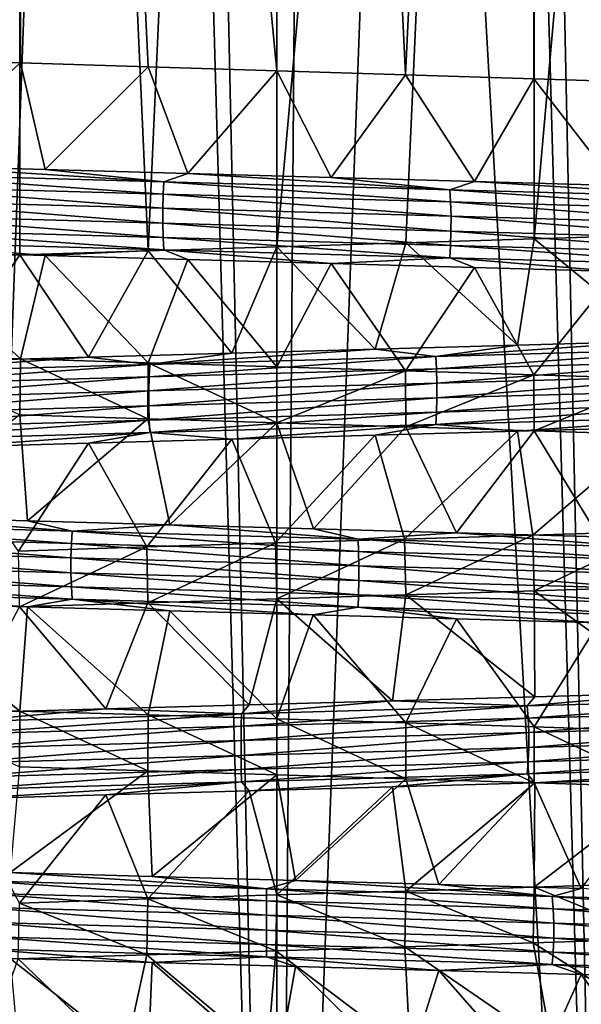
# Model space of a CAD drawing. Header units: metres. Extents: x -206 to 75, y -104 to 104.
# Tile 548 of 656: x -1.32 to 1.57, y -90.64 to -85.56. Entities that reach past the tile are written whole.
import ezdxf

# ---------------------------------------------------------------- set-up
doc = ezdxf.new("R2010")
doc.units = ezdxf.units.M
doc.layers.add('solid_01_1-CONSUMER_THERM_B_125288', color=7, linetype='CONTINUOUS')

msp = doc.modelspace()

# ---------------------------------------------------------------- linework, layer by layer
at = {"layer": 'solid_01_1-CONSUMER_THERM_B_125288'}
for points in [[(0.863529, -66.518829, 37.671722), (0.00008, -66.537857, 37.700001), (1.72316, -97, 37.587044)], [(1.723712, -66.499924, 37.586971), (0.863529, -66.518829, 37.671722), (1.72316, -97, 37.587044)], [(-0.863454, -66.556847, 37.67173), (-1.72361, -66.575706, 37.586987), (-1.723034, -97, 37.587063)], [(-0.863454, -66.556847, 37.67173), (-1.723034, -97, 37.587063), (0.000094, -97, 37.700001)], [(0.00008, -66.537857, 37.700001), (-0.863454, -66.556847, 37.67173), (0.000094, -97, 37.700001)], [(0.00008, -66.537857, 37.700001), (0.000094, -97, 37.700001), (1.72316, -97, 37.587044)], [(-1.513317, -67.411797, 11.387034), (-0.643103, -67.431007, 11.315676), (-1.72316, -97, 11.412954)], [(-0.643103, -67.431007, 11.315676), (-0.000094, -97, 11.3), (-1.72316, -97, 11.412954)], [(-0.643103, -67.431007, 11.315676), (0.22988, -67.450081, 11.302002), (-0.000094, -97, 11.3)], [(0.22988, -67.450081, 11.302002), (1.101931, -67.469055, 11.346075), (-0.000094, -97, 11.3)], [(1.101931, -67.469055, 11.346075), (1.723034, -97, 11.412938), (-0.000094, -97, 11.3)], [(1.101931, -67.469055, 11.346075), (1.968711, -67.488083, 11.447637), (1.723034, -97, 11.412938)], [(-1.970002, -85.764343, 15.411046), (-1.3237, -72, 15.294683), (-2.620156, -72, 15.576729)], [(-1.977936, -86.794968, 33.587231), (-2.620116, -72, 33.423283), (-1.323637, -72, 33.705326)], [(-1.977936, -86.794968, 33.587231), (-1.323637, -72, 33.705326), (-1.324333, -86.774498, 33.705223)], [(-1.319808, -85.784813, 15.294127), (-1.3237, -72, 15.294683), (-1.970002, -85.764343, 15.411046)], [(-1.324333, -86.774498, 33.705223), (-1.323637, -72, 33.705326), (-0.663738, -86.75399, 33.776283)], [(-0.000778, -85.826187, 15.2), (-0.00005, -72, 15.2), (-1.3237, -72, 15.294683)], [(-0.662551, -85.805489, 15.223631), (-1.3237, -72, 15.294683), (-1.319808, -85.784813, 15.294127)], [(-0.000778, -85.826187, 15.2), (-1.3237, -72, 15.294683), (-0.662551, -85.805489, 15.223631)], [(-0.663738, -86.75399, 33.776283), (-1.323637, -72, 33.705326), (0.00005, -72, 33.799999)], [(-0.663738, -86.75399, 33.776283), (0.00005, -72, 33.799999), (0.000297, -86.733337, 33.799999)], [(0.662784, -85.846802, 15.223647), (-0.00005, -72, 15.2), (-0.000778, -85.826187, 15.2)], [(0.662784, -85.846802, 15.223647), (1.323637, -72, 15.294675), (-0.00005, -72, 15.2)], [(0.000297, -86.733337, 33.799999), (0.00005, -72, 33.799999), (1.3237, -72, 33.705315)], [(0.000297, -86.733337, 33.799999), (1.3237, -72, 33.705315), (0.664269, -86.712555, 33.776245)], [(1.32376, -85.86731, 15.294694), (1.323637, -72, 15.294675), (0.662784, -85.846802, 15.223647)], [(0.664269, -86.712555, 33.776245), (1.3237, -72, 33.705315), (1.324869, -86.691788, 33.705147)], [(1.977697, -85.887802, 15.412717), (2.620116, -72, 15.576716), (1.323637, -72, 15.294675)], [(1.977697, -85.887802, 15.412717), (1.323637, -72, 15.294675), (1.32376, -85.86731, 15.294694)], [(1.324869, -86.691788, 33.705147), (1.3237, -72, 33.705315), (2.620156, -72, 33.423271)], [(1.324869, -86.691788, 33.705147), (2.620156, -72, 33.423271), (1.978449, -86.671242, 33.58712)], [(-1.319808, -85.784813, 15.294127), (-1.970002, -85.764343, 15.411046), (-1.918997, -86.313713, 14.339066)], [(-1.319808, -85.784813, 15.294127), (-1.918997, -86.313713, 14.339066), (-1.193006, -86.334244, 14.228544)], [(-0.662551, -85.805489, 15.223631), (-1.319808, -85.784813, 15.294127), (-1.193006, -86.334244, 14.228544)], [(-0.662551, -85.805489, 15.223631), (-1.193006, -86.334244, 14.228544), (-0.458613, -86.354889, 14.169888)], [(-0.000778, -85.826187, 15.2), (-0.662551, -85.805489, 15.223631), (-0.458613, -86.354889, 14.169888)], [(-0.000778, -85.826187, 15.2), (-0.458613, -86.354889, 14.169888), (0.280084, -86.375565, 14.16363)], [(0.662784, -85.846802, 15.223647), (-0.000778, -85.826187, 15.2), (0.280084, -86.375565, 14.16363)], [(0.662784, -85.846802, 15.223647), (0.280084, -86.375565, 14.16363), (1.017551, -86.396172, 14.209943)], [(1.32376, -85.86731, 15.294694), (0.662784, -85.846802, 15.223647), (1.017551, -86.396172, 14.209943)], [(1.32376, -85.86731, 15.294694), (1.017551, -86.396172, 14.209943), (1.748117, -86.416687, 14.308382)], [(1.977697, -85.887802, 15.412717), (1.32376, -85.86731, 15.294694), (1.748117, -86.416687, 14.308382)], [(-0.582787, -86.398026, 14.114305), (-1.918997, -86.313713, 14.339066), (-2.044306, -86.357086, 14.300476)], [(-0.582787, -86.398026, 14.114305), (-1.193006, -86.334244, 14.228544), (-1.918997, -86.313713, 14.339066)], [(-2.044306, -86.357086, 14.300476), (-2.053158, -86.420494, 14.256315), (-0.58531, -86.461426, 14.069338)], [(-0.582787, -86.398026, 14.114305), (-2.044306, -86.357086, 14.300476), (-0.58531, -86.461426, 14.069338)], [(-0.582787, -86.398026, 14.114305), (-0.458613, -86.354889, 14.169888), (-1.193006, -86.334244, 14.228544)], [(0.890607, -86.438957, 14.136335), (-0.458613, -86.354889, 14.169888), (-0.582787, -86.398026, 14.114305)], [(0.890607, -86.438957, 14.136335), (0.280084, -86.375565, 14.16363), (-0.458613, -86.354889, 14.169888)], [(-0.582787, -86.398026, 14.114305), (-0.58531, -86.461426, 14.069338), (0.894463, -86.502365, 14.091464)], [(0.890607, -86.438957, 14.136335), (-0.582787, -86.398026, 14.114305), (0.894463, -86.502365, 14.091464)], [(0.890607, -86.438957, 14.136335), (1.017551, -86.396172, 14.209943), (0.280084, -86.375565, 14.16363)], [(2.346066, -86.479897, 14.365557), (1.017551, -86.396172, 14.209943), (0.890607, -86.438957, 14.136335)], [(2.346066, -86.479897, 14.365557), (1.748117, -86.416687, 14.308382), (1.017551, -86.396172, 14.209943)], [(-2.053158, -86.420494, 14.256315), (-2.057936, -86.493958, 14.232474), (-0.586672, -86.534889, 14.045062)], [(-0.58531, -86.461426, 14.069338), (-2.053158, -86.420494, 14.256315), (-0.586672, -86.534889, 14.045062)], [(-0.58531, -86.461426, 14.069338), (-0.586672, -86.534889, 14.045062), (0.896545, -86.575829, 14.06724)], [(0.894463, -86.502365, 14.091464), (-0.58531, -86.461426, 14.069338), (0.896545, -86.575829, 14.06724)], [(2.346066, -86.479897, 14.365557), (0.890607, -86.438957, 14.136335), (2.356224, -86.543297, 14.321677)], [(0.890607, -86.438957, 14.136335), (0.894463, -86.502365, 14.091464), (2.356224, -86.543297, 14.321677)], [(-2.057936, -86.493958, 14.232474), (-2.057923, -86.570755, 14.232537), (-0.586668, -86.611694, 14.045126)], [(-0.586672, -86.534889, 14.045062), (-2.057936, -86.493958, 14.232474), (-0.586668, -86.611694, 14.045126)], [(2.356224, -86.543297, 14.321677), (0.894463, -86.502365, 14.091464), (2.361708, -86.61676, 14.297989)], [(0.894463, -86.502365, 14.091464), (0.896545, -86.575829, 14.06724), (2.361708, -86.61676, 14.297989)], [(-0.586672, -86.534889, 14.045062), (-0.586668, -86.611694, 14.045126), (0.896539, -86.652626, 14.067303)], [(0.896545, -86.575829, 14.06724), (-0.586672, -86.534889, 14.045062), (0.896539, -86.652626, 14.067303)], [(-2.057923, -86.570755, 14.232537), (-2.053123, -86.644188, 14.256489), (-0.5853, -86.68512, 14.069514)], [(-0.586668, -86.611694, 14.045126), (-2.057923, -86.570755, 14.232537), (-0.5853, -86.68512, 14.069514)], [(-0.586668, -86.611694, 14.045126), (-0.5853, -86.68512, 14.069514), (0.894448, -86.726059, 14.09164)], [(0.896539, -86.652626, 14.067303), (-0.586668, -86.611694, 14.045126), (0.894448, -86.726059, 14.09164)], [(0.896545, -86.575829, 14.06724), (0.896539, -86.652626, 14.067303), (2.361694, -86.693565, 14.298051)], [(2.361708, -86.61676, 14.297989), (0.896545, -86.575829, 14.06724), (2.361694, -86.693565, 14.298051)], [(-2.053123, -86.644188, 14.256489), (-2.044253, -86.707527, 14.300742), (-0.582771, -86.748459, 14.114575)], [(-0.5853, -86.68512, 14.069514), (-2.053123, -86.644188, 14.256489), (-0.582771, -86.748459, 14.114575)], [(0.896539, -86.652626, 14.067303), (0.894448, -86.726059, 14.09164), (2.356185, -86.766991, 14.32185)], [(2.361694, -86.693565, 14.298051), (0.896539, -86.652626, 14.067303), (2.356185, -86.766991, 14.32185)], [(-2.044253, -86.707527, 14.300742), (-1.918991, -86.757057, 14.339066), (-1.192998, -86.777557, 14.228542)], [(-0.582771, -86.748459, 14.114575), (-2.044253, -86.707527, 14.300742), (-1.192998, -86.777557, 14.228542)], [(-0.5853, -86.68512, 14.069514), (-0.582771, -86.748459, 14.114575), (0.890584, -86.789398, 14.136605)], [(0.894448, -86.726059, 14.09164), (-0.5853, -86.68512, 14.069514), (0.890584, -86.789398, 14.136605)], [(0.000297, -86.733337, 33.799999), (0.664269, -86.712555, 33.776245), (0.505847, -87.260696, 34.827946)], [(0.664269, -86.712555, 33.776245), (1.239165, -87.240074, 34.766018), (0.505847, -87.260696, 34.827946)], [(0.664269, -86.712555, 33.776245), (1.324869, -86.691788, 33.705147), (1.239165, -87.240074, 34.766018)], [(1.324869, -86.691788, 33.705147), (1.964322, -87.219574, 34.652237), (1.239165, -87.240074, 34.766018)], [(1.324869, -86.691788, 33.705147), (1.978449, -86.671242, 33.58712), (1.964322, -87.219574, 34.652237)], [(-1.918991, -86.757057, 14.339066), (-1.969796, -87.29097, 15.411001), (-1.319769, -87.311523, 15.294121)], [(-1.192998, -86.777557, 14.228542), (-1.918991, -86.757057, 14.339066), (-1.319769, -87.311523, 15.294121)], [(-1.324333, -86.774498, 33.705223), (-0.663738, -86.75399, 33.776283), (-0.970593, -87.30201, 34.794559)], [(-0.582771, -86.748459, 14.114575), (-1.192998, -86.777557, 14.228542), (-0.458612, -86.798058, 14.169887)], [(-0.663738, -86.75399, 33.776283), (-0.232865, -87.281387, 34.837551), (-0.970593, -87.30201, 34.794559)], [(-0.663738, -86.75399, 33.776283), (0.000297, -86.733337, 33.799999), (-0.232865, -87.281387, 34.837551)], [(-0.582771, -86.748459, 14.114575), (-0.458612, -86.798058, 14.169887), (0.280068, -86.818649, 14.16363)], [(0.890584, -86.789398, 14.136605), (-0.582771, -86.748459, 14.114575), (0.280068, -86.818649, 14.16363)], [(0.000297, -86.733337, 33.799999), (0.505847, -87.260696, 34.827946), (-0.232865, -87.281387, 34.837551)], [(0.894448, -86.726059, 14.09164), (0.890584, -86.789398, 14.136605), (2.346006, -86.83033, 14.36582)], [(2.356185, -86.766991, 14.32185), (0.894448, -86.726059, 14.09164), (2.346006, -86.83033, 14.36582)], [(-1.977936, -86.794968, 33.587231), (-1.324333, -86.774498, 33.705223), (-1.702173, -87.322548, 34.699352)], [(-1.324333, -86.774498, 33.705223), (-0.970593, -87.30201, 34.794559), (-1.702173, -87.322548, 34.699352)], [(-1.192998, -86.777557, 14.228542), (-1.319769, -87.311523, 15.294121), (-0.662691, -87.331909, 15.22364)], [(-0.458612, -86.798058, 14.169887), (-1.192998, -86.777557, 14.228542), (-0.662691, -87.331909, 15.22364)], [(-0.458612, -86.798058, 14.169887), (-0.662691, -87.331909, 15.22364), (-0.001073, -87.352325, 15.2)], [(0.280068, -86.818649, 14.16363), (-0.458612, -86.798058, 14.169887), (-0.001073, -87.352325, 15.2)], [(0.280068, -86.818649, 14.16363), (-0.001073, -87.352325, 15.2), (0.662405, -87.372948, 15.22362)], [(0.890584, -86.789398, 14.136605), (0.280068, -86.818649, 14.16363), (1.017543, -86.839317, 14.209943)], [(1.017543, -86.839317, 14.209943), (0.280068, -86.818649, 14.16363), (0.662405, -87.372948, 15.22362)], [(0.890584, -86.789398, 14.136605), (1.017543, -86.839317, 14.209943), (1.748127, -86.859978, 14.308385)], [(2.346006, -86.83033, 14.36582), (0.890584, -86.789398, 14.136605), (1.748127, -86.859978, 14.308385)], [(1.017543, -86.839317, 14.209943), (0.662405, -87.372948, 15.22362), (1.323412, -87.39373, 15.294644)], [(1.748127, -86.859978, 14.308385), (1.017543, -86.839317, 14.209943), (1.323412, -87.39373, 15.294644)], [(1.748127, -86.859978, 14.308385), (1.323412, -87.39373, 15.294644), (1.977371, -87.414505, 15.412646)], [(0.818529, -87.298607, 34.869949), (1.239165, -87.240074, 34.766018), (1.964322, -87.219574, 34.652237)], [(0.818529, -87.298607, 34.869949), (1.964322, -87.219574, 34.652237), (2.275374, -87.257668, 34.650322)], [(-0.654955, -87.339539, 34.881145), (-0.232865, -87.281387, 34.837551), (0.505847, -87.260696, 34.827946)], [(-0.654955, -87.339539, 34.881145), (0.505847, -87.260696, 34.827946), (0.818529, -87.298607, 34.869949)], [(0.818529, -87.298607, 34.869949), (0.505847, -87.260696, 34.827946), (1.239165, -87.240074, 34.766018)], [(0.818529, -87.298607, 34.869949), (2.275374, -87.257668, 34.650322), (0.822073, -87.362015, 34.914848)], [(2.275374, -87.257668, 34.650322), (2.285226, -87.321075, 34.694271), (0.822073, -87.362015, 34.914848)], [(-2.115311, -87.380478, 34.685028), (-1.702173, -87.322548, 34.699352), (-0.970593, -87.30201, 34.794559)], [(-2.115311, -87.380478, 34.685028), (-0.970593, -87.30201, 34.794559), (-0.654955, -87.339539, 34.881145)], [(-1.324453, -87.598938, 15.294793), (-1.319769, -87.311523, 15.294121), (-1.969796, -87.29097, 15.411001)], [(-0.663807, -87.619682, 15.223721), (-1.319769, -87.311523, 15.294121), (-1.324453, -87.598938, 15.294793)], [(-0.663807, -87.619682, 15.223721), (-0.662691, -87.331909, 15.22364), (-1.319769, -87.311523, 15.294121)], [(-0.654955, -87.339539, 34.881145), (-0.970593, -87.30201, 34.794559), (-0.232865, -87.281387, 34.837551)], [(-0.654955, -87.339539, 34.881145), (0.818529, -87.298607, 34.869949), (-0.65779, -87.402946, 34.926094)], [(0.818529, -87.298607, 34.869949), (0.822073, -87.362015, 34.914848), (-0.65779, -87.402946, 34.926094)], [(0.822073, -87.362015, 34.914848), (2.285226, -87.321075, 34.694271), (0.823986, -87.435478, 34.939087)], [(2.285226, -87.321075, 34.694271), (2.290544, -87.394539, 34.717999), (0.823986, -87.435478, 34.939087)], [(-2.115311, -87.380478, 34.685028), (-0.654955, -87.339539, 34.881145), (-2.124469, -87.443886, 34.72913)], [(-0.654955, -87.339539, 34.881145), (-0.65779, -87.402946, 34.926094), (-2.124469, -87.443886, 34.72913)], [(0.000213, -87.64048, 15.2), (-0.662691, -87.331909, 15.22364), (-0.663807, -87.619682, 15.223721)], [(0.000213, -87.64048, 15.2), (-0.001073, -87.352325, 15.2), (-0.662691, -87.331909, 15.22364)], [(-0.65779, -87.402946, 34.926094), (0.822073, -87.362015, 34.914848), (-0.659322, -87.47641, 34.950359)], [(0.822073, -87.362015, 34.914848), (0.823986, -87.435478, 34.939087), (-0.659322, -87.47641, 34.950359)], [(0.000213, -87.64048, 15.2), (0.662405, -87.372948, 15.22362), (-0.001073, -87.352325, 15.2)], [(0.664284, -87.661156, 15.223755), (0.662405, -87.372948, 15.22362), (0.000213, -87.64048, 15.2)], [(0.664284, -87.661156, 15.223755), (1.323412, -87.39373, 15.294644), (0.662405, -87.372948, 15.22362)], [(-2.124469, -87.443886, 34.72913), (-0.65779, -87.402946, 34.926094), (-2.129414, -87.517349, 34.752934)], [(-0.65779, -87.402946, 34.926094), (-0.659322, -87.47641, 34.950359), (-2.129414, -87.517349, 34.752934)], [(1.324943, -87.681679, 15.294864), (1.323412, -87.39373, 15.294644), (0.664284, -87.661156, 15.223755)], [(2.290544, -87.394539, 34.717999), (2.29053, -87.471344, 34.717934), (0.823981, -87.512276, 34.939026)], [(0.823986, -87.435478, 34.939087), (2.290544, -87.394539, 34.717999), (0.823981, -87.512276, 34.939026)], [(1.324943, -87.681679, 15.294864), (1.977371, -87.414505, 15.412646), (1.323412, -87.39373, 15.294644)], [(1.978585, -87.702148, 15.41291), (1.977371, -87.414505, 15.412646), (1.324943, -87.681679, 15.294864)], [(-2.129414, -87.517349, 34.752934), (-0.659322, -87.47641, 34.950359), (-2.129401, -87.594147, 34.752872)], [(-0.659322, -87.47641, 34.950359), (-0.659318, -87.553215, 34.950294), (-2.129401, -87.594147, 34.752872)], [(-0.659322, -87.47641, 34.950359), (0.823986, -87.435478, 34.939087), (-0.659318, -87.553215, 34.950294)], [(0.823986, -87.435478, 34.939087), (0.823981, -87.512276, 34.939026), (-0.659318, -87.553215, 34.950294)], [(2.29053, -87.471344, 34.717934), (2.285186, -87.544769, 34.694099), (0.822058, -87.585709, 34.914673)], [(0.823981, -87.512276, 34.939026), (2.29053, -87.471344, 34.717934), (0.822058, -87.585709, 34.914673)], [(-0.659318, -87.553215, 34.950294), (0.823981, -87.512276, 34.939026), (-0.65778, -87.62664, 34.925915)], [(0.823981, -87.512276, 34.939026), (0.822058, -87.585709, 34.914673), (-0.65778, -87.62664, 34.925915)], [(-2.129401, -87.594147, 34.752872), (-0.659318, -87.553215, 34.950294), (-2.124434, -87.66758, 34.728954)], [(-0.659318, -87.553215, 34.950294), (-0.65778, -87.62664, 34.925915), (-2.124434, -87.66758, 34.728954)], [(2.285186, -87.544769, 34.694099), (2.275314, -87.608109, 34.650059), (0.818507, -87.649048, 34.869678)], [(0.822058, -87.585709, 34.914673), (2.285186, -87.544769, 34.694099), (0.818507, -87.649048, 34.869678)], [(-2.124434, -87.66758, 34.728954), (-0.65778, -87.62664, 34.925915), (-2.115256, -87.730919, 34.684765)], [(-0.65778, -87.62664, 34.925915), (-0.654939, -87.68998, 34.880875), (-2.115256, -87.730919, 34.684765)], [(-1.324453, -87.598938, 15.294793), (-2.008772, -88.125465, 14.356507), (-1.283465, -88.145966, 14.239393)], [(-0.663807, -87.619682, 15.223721), (-1.324453, -87.598938, 15.294793), (-1.283465, -88.145966, 14.239393)], [(-0.663807, -87.619682, 15.223721), (-1.283465, -88.145966, 14.239393), (-0.550637, -88.166573, 14.174296)], [(0.000213, -87.64048, 15.2), (-0.663807, -87.619682, 15.223721), (-0.550637, -88.166573, 14.174296)], [(-0.65778, -87.62664, 34.925915), (0.822058, -87.585709, 34.914673), (-0.654939, -87.68998, 34.880875)], [(0.822058, -87.585709, 34.914673), (0.818507, -87.649048, 34.869678), (-0.654939, -87.68998, 34.880875)], [(0.818507, -87.649048, 34.869678), (2.275314, -87.608109, 34.650059), (1.239179, -87.683411, 34.766018)], [(2.275314, -87.608109, 34.650059), (1.964337, -87.662903, 34.652233), (1.239179, -87.683411, 34.766018)], [(-0.654939, -87.68998, 34.880875), (0.818507, -87.649048, 34.869678), (-0.232838, -87.72448, 34.837551)], [(0.000213, -87.64048, 15.2), (-0.550637, -88.166573, 14.174296), (0.187677, -88.187263, 14.16151)], [(0.818507, -87.649048, 34.869678), (0.505861, -87.703903, 34.827946), (-0.232838, -87.72448, 34.837551)], [(0.664284, -87.661156, 15.223755), (0.000213, -87.64048, 15.2), (0.187677, -88.187263, 14.16151)], [(0.664284, -87.661156, 15.223755), (0.187677, -88.187263, 14.16151), (0.925568, -88.207901, 14.201319)], [(0.818507, -87.649048, 34.869678), (1.239179, -87.683411, 34.766018), (0.505861, -87.703903, 34.827946)], [(0.505861, -87.703903, 34.827946), (1.239179, -87.683411, 34.766018), (0.657242, -88.239243, 33.776749)], [(1.239179, -87.683411, 34.766018), (1.317567, -88.21875, 33.706196), (0.657242, -88.239243, 33.776749)], [(1.324943, -87.681679, 15.294864), (0.664284, -87.661156, 15.223755), (0.925568, -88.207901, 14.201319)], [(1.324943, -87.681679, 15.294864), (0.925568, -88.207901, 14.201319), (1.65834, -88.22847, 14.293474)], [(1.239179, -87.683411, 34.766018), (1.964337, -87.662903, 34.652233), (1.317567, -88.21875, 33.706196)], [(1.964337, -87.662903, 34.652233), (1.970618, -88.198059, 33.588821), (1.317567, -88.21875, 33.706196)], [(1.978585, -87.702148, 15.41291), (1.324943, -87.681679, 15.294864), (1.65834, -88.22847, 14.293474)], [(-2.115256, -87.730919, 34.684765), (-0.654939, -87.68998, 34.880875), (-1.702168, -87.7658, 34.699352)], [(-0.654939, -87.68998, 34.880875), (-0.970564, -87.745132, 34.794563), (-1.702168, -87.7658, 34.699352)], [(-0.654939, -87.68998, 34.880875), (-0.232838, -87.72448, 34.837551), (-0.970564, -87.745132, 34.794563)], [(-0.970564, -87.745132, 34.794563), (-0.232838, -87.72448, 34.837551), (-0.670311, -88.280327, 33.77581)], [(-0.232838, -87.72448, 34.837551), (-0.006579, -88.25972, 33.799999), (-0.670311, -88.280327, 33.77581)], [(-0.232838, -87.72448, 34.837551), (0.505861, -87.703903, 34.827946), (-0.006579, -88.25972, 33.799999)], [(0.505861, -87.703903, 34.827946), (0.657242, -88.239243, 33.776749), (-0.006579, -88.25972, 33.799999)], [(-1.702168, -87.7658, 34.699352), (-0.970564, -87.745132, 34.794563), (-1.330536, -88.301071, 33.70433)], [(-0.970564, -87.745132, 34.794563), (-0.670311, -88.280327, 33.77581), (-1.330536, -88.301071, 33.70433)], [(-1.053834, -88.199188, 14.151159), (-2.008772, -88.125465, 14.356507), (-2.505276, -88.158257, 14.404139)], [(-1.053834, -88.199188, 14.151159), (-1.283465, -88.145966, 14.239393), (-2.008772, -88.125465, 14.356507)], [(-2.505276, -88.158257, 14.404139), (-2.516124, -88.221664, 14.360427), (-1.058397, -88.262596, 14.106352)], [(-1.053834, -88.199188, 14.151159), (-2.505276, -88.158257, 14.404139), (-1.058397, -88.262596, 14.106352)], [(-1.053834, -88.199188, 14.151159), (-0.550637, -88.166573, 14.174296), (-1.283465, -88.145966, 14.239393)], [(0.418966, -88.240128, 14.10666), (-0.550637, -88.166573, 14.174296), (-1.053834, -88.199188, 14.151159)], [(0.418966, -88.240128, 14.10666), (0.187677, -88.187263, 14.16151), (-0.550637, -88.166573, 14.174296)], [(0.418966, -88.240128, 14.10666), (0.925568, -88.207901, 14.201319), (0.187677, -88.187263, 14.16151)], [(-2.516124, -88.221664, 14.360427), (-2.521979, -88.29512, 14.336828), (-1.06086, -88.33606, 14.082162)], [(-1.058397, -88.262596, 14.106352), (-2.516124, -88.221664, 14.360427), (-1.06086, -88.33606, 14.082162)], [(-1.053834, -88.199188, 14.151159), (-1.058397, -88.262596, 14.106352), (0.42078, -88.303535, 14.06166)], [(0.418966, -88.240128, 14.10666), (-1.053834, -88.199188, 14.151159), (0.42078, -88.303535, 14.06166)], [(0.000132, -88.547592, 33.799999), (-0.006579, -88.25972, 33.799999), (0.657242, -88.239243, 33.776749)], [(0.000132, -88.547592, 33.799999), (0.657242, -88.239243, 33.776749), (0.664279, -88.526787, 33.776245)], [(1.883439, -88.281059, 14.269707), (0.925568, -88.207901, 14.201319), (0.418966, -88.240128, 14.10666)], [(1.883439, -88.281059, 14.269707), (0.418966, -88.240128, 14.10666), (1.891594, -88.344467, 14.225412)], [(0.418966, -88.240128, 14.10666), (0.42078, -88.303535, 14.06166), (1.891594, -88.344467, 14.225412)], [(0.664279, -88.526787, 33.776245), (0.657242, -88.239243, 33.776749), (1.317567, -88.21875, 33.706196)], [(0.664279, -88.526787, 33.776245), (1.317567, -88.21875, 33.706196), (1.325085, -88.506065, 33.705116)], [(1.883439, -88.281059, 14.269707), (1.65834, -88.22847, 14.293474), (0.925568, -88.207901, 14.201319)], [(1.325085, -88.506065, 33.705116), (1.317567, -88.21875, 33.706196), (1.970618, -88.198059, 33.588821)], [(1.325085, -88.506065, 33.705116), (1.970618, -88.198059, 33.588821), (1.97897, -88.485558, 33.587006)], [(-1.324885, -88.588844, 33.705143), (-1.330536, -88.301071, 33.70433), (-0.670311, -88.280327, 33.77581)], [(-1.324885, -88.588844, 33.705143), (-0.670311, -88.280327, 33.77581), (-0.664071, -88.568298, 33.77626)], [(-1.058397, -88.262596, 14.106352), (-1.06086, -88.33606, 14.082162), (0.42176, -88.376991, 14.037366)], [(0.42078, -88.303535, 14.06166), (-1.058397, -88.262596, 14.106352), (0.42176, -88.376991, 14.037366)], [(-0.664071, -88.568298, 33.77626), (-0.670311, -88.280327, 33.77581), (-0.006579, -88.25972, 33.799999)], [(-0.664071, -88.568298, 33.77626), (-0.006579, -88.25972, 33.799999), (0.000132, -88.547592, 33.799999)], [(-2.521979, -88.29512, 14.336828), (-2.521963, -88.371925, 14.336889), (-1.060853, -88.412865, 14.082225)], [(-1.06086, -88.33606, 14.082162), (-2.521979, -88.29512, 14.336828), (-1.060853, -88.412865, 14.082225)], [(-1.06086, -88.33606, 14.082162), (-1.060853, -88.412865, 14.082225), (0.421758, -88.453796, 14.03743)], [(0.42176, -88.376991, 14.037366), (-1.06086, -88.33606, 14.082162), (0.421758, -88.453796, 14.03743)], [(1.891594, -88.344467, 14.225412), (0.42078, -88.303535, 14.06166), (1.895996, -88.417931, 14.2015)], [(0.42078, -88.303535, 14.06166), (0.42176, -88.376991, 14.037366), (1.895996, -88.417931, 14.2015)], [(-2.521963, -88.371925, 14.336889), (-2.516079, -88.445351, 14.360598), (-1.058378, -88.48629, 14.106527)], [(-1.060853, -88.412865, 14.082225), (-2.521963, -88.371925, 14.336889), (-1.058378, -88.48629, 14.106527)], [(0.42176, -88.376991, 14.037366), (0.421758, -88.453796, 14.03743), (1.895986, -88.494736, 14.201563)], [(1.895996, -88.417931, 14.2015), (0.42176, -88.376991, 14.037366), (1.895986, -88.494736, 14.201563)], [(-2.516079, -88.445351, 14.360598), (-2.50521, -88.508698, 14.404402), (-1.053805, -88.549629, 14.151428)], [(-1.058378, -88.48629, 14.106527), (-2.516079, -88.445351, 14.360598), (-1.053805, -88.549629, 14.151428)], [(-1.060853, -88.412865, 14.082225), (-1.058378, -88.48629, 14.106527), (0.420774, -88.527222, 14.061836)], [(0.421758, -88.453796, 14.03743), (-1.060853, -88.412865, 14.082225), (0.420774, -88.527222, 14.061836)], [(-1.058378, -88.48629, 14.106527), (-1.053805, -88.549629, 14.151428), (0.418957, -88.590569, 14.106931)], [(0.420774, -88.527222, 14.061836), (-1.058378, -88.48629, 14.106527), (0.418957, -88.590569, 14.106931)], [(0.421758, -88.453796, 14.03743), (0.420774, -88.527222, 14.061836), (1.891563, -88.568161, 14.225587)], [(1.895986, -88.494736, 14.201563), (0.421758, -88.453796, 14.03743), (1.891563, -88.568161, 14.225587)], [(1.325085, -88.506065, 33.705116), (1.97897, -88.485558, 33.587006), (2.052933, -89.031364, 34.634609)], [(-2.50521, -88.508698, 14.404402), (-2.008796, -88.568771, 14.356513), (-1.283489, -88.58931, 14.239396)], [(-1.053805, -88.549629, 14.151428), (-2.50521, -88.508698, 14.404402), (-1.283489, -88.58931, 14.239396)], [(0.000132, -88.547592, 33.799999), (0.664279, -88.526787, 33.776245), (0.595488, -89.072449, 34.823254)], [(0.420774, -88.527222, 14.061836), (0.418957, -88.590569, 14.106931), (1.883391, -88.6315, 14.269973)], [(1.891563, -88.568161, 14.225587), (0.420774, -88.527222, 14.061836), (1.883391, -88.6315, 14.269973)], [(0.664279, -88.526787, 33.776245), (1.327611, -89.051865, 34.755005), (0.595488, -89.072449, 34.823254)], [(0.664279, -88.526787, 33.776245), (1.325085, -88.506065, 33.705116), (1.327611, -89.051865, 34.755005)], [(1.325085, -88.506065, 33.705116), (2.052933, -89.031364, 34.634609), (1.327611, -89.051865, 34.755005)], [(-2.008796, -88.568771, 14.356513), (-1.977888, -89.10495, 15.412759), (-1.324192, -89.125687, 15.294756)], [(-1.283489, -88.58931, 14.239396), (-2.008796, -88.568771, 14.356513), (-1.324192, -89.125687, 15.294756)], [(-1.324885, -88.588844, 33.705143), (-0.880182, -89.113777, 34.802643), (-1.613652, -89.134361, 34.713638)], [(-1.324885, -88.588844, 33.705143), (-0.664071, -88.568298, 33.77626), (-0.880182, -89.113777, 34.802643)], [(-1.283489, -88.58931, 14.239396), (-1.324192, -89.125687, 15.294756), (-0.663539, -89.14621, 15.223701)], [(-1.053805, -88.549629, 14.151428), (-1.283489, -88.58931, 14.239396), (-0.550671, -88.609802, 14.174297)], [(-0.550671, -88.609802, 14.174297), (-1.283489, -88.58931, 14.239396), (-0.663539, -89.14621, 15.223701)], [(-1.053805, -88.549629, 14.151428), (-0.550671, -88.609802, 14.174297), (0.187618, -88.630363, 14.161508)], [(0.418957, -88.590569, 14.106931), (-1.053805, -88.549629, 14.151428), (0.187618, -88.630363, 14.161508)], [(-0.664071, -88.568298, 33.77626), (-0.142089, -89.093124, 34.839241), (-0.880182, -89.113777, 34.802643)], [(-0.664071, -88.568298, 33.77626), (0.000132, -88.547592, 33.799999), (-0.142089, -89.093124, 34.839241)], [(0.000132, -88.547592, 33.799999), (0.595488, -89.072449, 34.823254), (-0.142089, -89.093124, 34.839241)], [(0.418957, -88.590569, 14.106931), (0.187618, -88.630363, 14.161508), (0.925501, -88.651001, 14.201313)], [(0.418957, -88.590569, 14.106931), (0.925501, -88.651001, 14.201313), (1.658301, -88.671692, 14.293468)], [(1.883391, -88.6315, 14.269973), (0.418957, -88.590569, 14.106931), (1.658301, -88.671692, 14.293468)], [(-0.550671, -88.609802, 14.174297), (-0.663539, -89.14621, 15.223701), (0.000519, -89.166687, 15.2)], [(0.187618, -88.630363, 14.161508), (-0.550671, -88.609802, 14.174297), (0.000519, -89.166687, 15.2)], [(0.187618, -88.630363, 14.161508), (0.000519, -89.166687, 15.2), (0.664588, -89.187279, 15.223777)], [(0.925501, -88.651001, 14.201313), (0.187618, -88.630363, 14.161508), (0.664588, -89.187279, 15.223777)], [(0.925501, -88.651001, 14.201313), (0.664588, -89.187279, 15.223777), (1.32526, -89.208023, 15.294909)], [(1.658301, -88.671692, 14.293468), (0.925501, -88.651001, 14.201313), (1.32526, -89.208023, 15.294909)], [(1.658301, -88.671692, 14.293468), (1.32526, -89.208023, 15.294909), (1.97887, -89.228813, 15.412972)], [(1.288579, -89.099777, 34.82233), (0.595488, -89.072449, 34.823254), (1.327611, -89.051865, 34.755005)], [(1.288579, -89.099777, 34.82233), (1.327611, -89.051865, 34.755005), (2.052933, -89.031364, 34.634609)], [(1.288579, -89.099777, 34.82233), (2.052933, -89.031364, 34.634609), (2.733904, -89.058838, 34.536205)], [(-1.326176, -89.413177, 15.295042), (-1.324192, -89.125687, 15.294756), (-1.977888, -89.10495, 15.412759)], [(-0.182767, -89.140709, 34.900242), (-0.880182, -89.113777, 34.802643), (-0.142089, -89.093124, 34.839241)], [(-0.182767, -89.140709, 34.900242), (1.288579, -89.099777, 34.82233), (-0.183558, -89.204117, 34.945274)], [(1.288579, -89.099777, 34.82233), (1.294158, -89.163185, 34.86702), (-0.183558, -89.204117, 34.945274)], [(-0.182767, -89.140709, 34.900242), (-0.142089, -89.093124, 34.839241), (0.595488, -89.072449, 34.823254)], [(-0.182767, -89.140709, 34.900242), (0.595488, -89.072449, 34.823254), (1.288579, -89.099777, 34.82233)], [(1.288579, -89.099777, 34.82233), (2.733904, -89.058838, 34.536205), (1.294158, -89.163185, 34.86702)], [(2.733904, -89.058838, 34.536205), (2.745741, -89.122246, 34.579662), (1.294158, -89.163185, 34.86702)], [(-1.650578, -89.181648, 34.77026), (-0.182767, -89.140709, 34.900242), (-1.657725, -89.245056, 34.814728)], [(-0.182767, -89.140709, 34.900242), (-0.183558, -89.204117, 34.945274), (-1.657725, -89.245056, 34.814728)], [(-1.650578, -89.181648, 34.77026), (-1.613652, -89.134361, 34.713638), (-0.880182, -89.113777, 34.802643)], [(-1.650578, -89.181648, 34.77026), (-0.880182, -89.113777, 34.802643), (-0.182767, -89.140709, 34.900242)], [(-0.66484, -89.433891, 15.223795), (-1.324192, -89.125687, 15.294756), (-1.326176, -89.413177, 15.295042)], [(-0.66484, -89.433891, 15.223795), (-0.663539, -89.14621, 15.223701), (-1.324192, -89.125687, 15.294756)], [(-0.00055, -89.454704, 15.2), (-0.663539, -89.14621, 15.223701), (-0.66484, -89.433891, 15.223795)], [(-0.00055, -89.454704, 15.2), (0.000519, -89.166687, 15.2), (-0.663539, -89.14621, 15.223701)], [(1.294158, -89.163185, 34.86702), (2.745741, -89.122246, 34.579662), (1.297169, -89.236641, 34.891151)], [(2.745741, -89.122246, 34.579662), (2.752131, -89.195709, 34.603119), (1.297169, -89.236641, 34.891151)], [(-1.657725, -89.245056, 34.814728), (-0.183558, -89.204117, 34.945274), (-1.661584, -89.318512, 34.838734)], [(-0.183558, -89.204117, 34.945274), (-0.183986, -89.27758, 34.969582), (-1.661584, -89.318512, 34.838734)], [(-0.183558, -89.204117, 34.945274), (1.294158, -89.163185, 34.86702), (-0.183986, -89.27758, 34.969582)], [(1.294158, -89.163185, 34.86702), (1.297169, -89.236641, 34.891151), (-0.183986, -89.27758, 34.969582)], [(0.663771, -89.475426, 15.223718), (0.000519, -89.166687, 15.2), (-0.00055, -89.454704, 15.2)], [(0.663771, -89.475426, 15.223718), (0.664588, -89.187279, 15.223777), (0.000519, -89.166687, 15.2)], [(1.325148, -89.496017, 15.294893), (0.664588, -89.187279, 15.223777), (0.663771, -89.475426, 15.223718)], [(1.325148, -89.496017, 15.294893), (1.32526, -89.208023, 15.294909), (0.664588, -89.187279, 15.223777)], [(2.752131, -89.195709, 34.603119), (2.752113, -89.272507, 34.603058), (1.29716, -89.313446, 34.891087)], [(1.297169, -89.236641, 34.891151), (2.752131, -89.195709, 34.603119), (1.29716, -89.313446, 34.891087)], [(1.297169, -89.236641, 34.891151), (1.29716, -89.313446, 34.891087), (-0.183986, -89.354378, 34.969521)], [(-0.183986, -89.27758, 34.969582), (1.297169, -89.236641, 34.891151), (-0.183986, -89.354378, 34.969521)], [(1.979148, -89.516487, 15.413033), (1.32526, -89.208023, 15.294909), (1.325148, -89.496017, 15.294893)], [(1.979148, -89.516487, 15.413033), (1.97887, -89.228813, 15.412972), (1.32526, -89.208023, 15.294909)], [(-1.661584, -89.318512, 34.838734), (-0.183986, -89.27758, 34.969582), (-1.661575, -89.395317, 34.838673)], [(-0.183986, -89.27758, 34.969582), (-0.183986, -89.354378, 34.969521), (-1.661575, -89.395317, 34.838673)], [(2.752113, -89.272507, 34.603058), (2.745692, -89.34594, 34.579491), (1.294134, -89.386871, 34.866848)], [(1.29716, -89.313446, 34.891087), (2.752113, -89.272507, 34.603058), (1.294134, -89.386871, 34.866848)], [(-1.661575, -89.395317, 34.838673), (-0.183986, -89.354378, 34.969521), (-1.657699, -89.468742, 34.814556)], [(-0.183986, -89.354378, 34.969521), (-0.183557, -89.427811, 34.945095), (-1.657699, -89.468742, 34.814556)], [(-0.183986, -89.354378, 34.969521), (1.29716, -89.313446, 34.891087), (-0.183557, -89.427811, 34.945095)], [(1.29716, -89.313446, 34.891087), (1.294134, -89.386871, 34.866848), (-0.183557, -89.427811, 34.945095)], [(2.745692, -89.34594, 34.579491), (2.733831, -89.409279, 34.535946), (1.288543, -89.450211, 34.82206)], [(1.294134, -89.386871, 34.866848), (2.745692, -89.34594, 34.579491), (1.288543, -89.450211, 34.82206)], [(-0.183557, -89.427811, 34.945095), (1.294134, -89.386871, 34.866848), (-0.182764, -89.49115, 34.899971)], [(1.294134, -89.386871, 34.866848), (1.288543, -89.450211, 34.82206), (-0.182764, -89.49115, 34.899971)], [(1.288543, -89.450211, 34.82206), (2.733831, -89.409279, 34.535946), (1.327597, -89.495216, 34.755005)], [(2.733831, -89.409279, 34.535946), (2.052927, -89.47464, 34.634609), (1.327597, -89.495216, 34.755005)], [(-1.657699, -89.468742, 34.814556), (-0.183557, -89.427811, 34.945095), (-1.650537, -89.532082, 34.769993)], [(-0.183557, -89.427811, 34.945095), (-0.182764, -89.49115, 34.899971), (-1.650537, -89.532082, 34.769993)], [(-0.66484, -89.433891, 15.223795), (-1.326176, -89.413177, 15.295042), (-1.37293, -89.957726, 14.250975)], [(-0.66484, -89.433891, 15.223795), (-1.37293, -89.957726, 14.250975), (-0.641492, -89.978287, 14.179456)], [(-0.00055, -89.454704, 15.2), (-0.66484, -89.433891, 15.223795), (-0.641492, -89.978287, 14.179456)], [(-0.00055, -89.454704, 15.2), (-0.641492, -89.978287, 14.179456), (0.095634, -89.998955, 14.160192)], [(-0.182764, -89.49115, 34.899971), (1.288543, -89.450211, 34.82206), (-0.142078, -89.536247, 34.839241)], [(1.288543, -89.450211, 34.82206), (0.595479, -89.515709, 34.823257), (-0.142078, -89.536247, 34.839241)], [(0.663771, -89.475426, 15.223718), (-0.00055, -89.454704, 15.2), (0.095634, -89.998955, 14.160192)], [(1.288543, -89.450211, 34.82206), (1.327597, -89.495216, 34.755005), (0.595479, -89.515709, 34.823257)], [(-1.650537, -89.532082, 34.769993), (-0.182764, -89.49115, 34.899971), (-1.613635, -89.577553, 34.713638)], [(-0.182764, -89.49115, 34.899971), (-0.880158, -89.55687, 34.802643), (-1.613635, -89.577553, 34.713638)], [(-0.182764, -89.49115, 34.899971), (-0.142078, -89.536247, 34.839241), (-0.880158, -89.55687, 34.802643)], [(0.663771, -89.475426, 15.223718), (0.095634, -89.998955, 14.160192), (0.83376, -90.019623, 14.193504)], [(0.595479, -89.515709, 34.823257), (1.327597, -89.495216, 34.755005), (0.663927, -90.053368, 33.776272)], [(1.325148, -89.496017, 15.294893), (0.663771, -89.475426, 15.223718), (0.83376, -90.019623, 14.193504)], [(1.327597, -89.495216, 34.755005), (1.324731, -90.032806, 33.705166), (0.663927, -90.053368, 33.776272)], [(1.325148, -89.496017, 15.294893), (0.83376, -90.019623, 14.193504), (1.567491, -90.040215, 14.279215)], [(2.052927, -89.47464, 34.634609), (1.978618, -90.012039, 33.587082), (1.324731, -90.032806, 33.705166)], [(1.327597, -89.495216, 34.755005), (2.052927, -89.47464, 34.634609), (1.324731, -90.032806, 33.705166)], [(1.979148, -89.516487, 15.413033), (1.325148, -89.496017, 15.294893), (1.567491, -90.040215, 14.279215)], [(-1.613635, -89.577553, 34.713638), (-0.880158, -89.55687, 34.802643), (-1.325289, -90.11515, 33.705086)], [(-0.880158, -89.55687, 34.802643), (-0.664458, -90.094414, 33.776234), (-1.325289, -90.11515, 33.705086)], [(-0.880158, -89.55687, 34.802643), (-0.142078, -89.536247, 34.839241), (-0.664458, -90.094414, 33.776234)], [(-0.142078, -89.536247, 34.839241), (-0.000268, -90.073845, 33.799999), (-0.664458, -90.094414, 33.776234)], [(-0.142078, -89.536247, 34.839241), (0.595479, -89.515709, 34.823257), (-0.000268, -90.073845, 33.799999)], [(0.595479, -89.515709, 34.823257), (0.663927, -90.053368, 33.776272), (-0.000268, -90.073845, 33.799999)], [(-0.053518, -90.04129, 14.09816), (-1.37293, -89.957726, 14.250975), (-1.522641, -90.000359, 14.209625)], [(-0.053518, -90.04129, 14.09816), (-0.641492, -89.978287, 14.179456), (-1.37293, -89.957726, 14.250975)], [(-1.522641, -90.000359, 14.209625), (-1.529233, -90.063766, 14.165071), (-0.05375, -90.104698, 14.053123)], [(-0.053518, -90.04129, 14.09816), (-1.522641, -90.000359, 14.209625), (-0.05375, -90.104698, 14.053123)], [(-0.053518, -90.04129, 14.09816), (0.095634, -89.998955, 14.160192), (-0.641492, -89.978287, 14.179456)], [(1.416856, -90.08223, 14.195045), (0.095634, -89.998955, 14.160192), (-0.053518, -90.04129, 14.09816)], [(1.416856, -90.08223, 14.195045), (0.83376, -90.019623, 14.193504), (0.095634, -89.998955, 14.160192)], [(1.974672, -90.300026, 33.58794), (1.324731, -90.032806, 33.705166), (1.978618, -90.012039, 33.587082)], [(-1.529233, -90.063766, 14.165071), (-1.532792, -90.13723, 14.141018), (-0.053874, -90.178162, 14.028809)], [(-0.05375, -90.104698, 14.053123), (-1.529233, -90.063766, 14.165071), (-0.053874, -90.178162, 14.028809)], [(-0.053518, -90.04129, 14.09816), (-0.05375, -90.104698, 14.053123), (1.422991, -90.145638, 14.150428)], [(1.416856, -90.08223, 14.195045), (-0.053518, -90.04129, 14.09816), (1.422991, -90.145638, 14.150428)], [(0.658859, -90.341202, 33.77663), (-0.000268, -90.073845, 33.799999), (0.663927, -90.053368, 33.776272)], [(0.658859, -90.341202, 33.77663), (0.663927, -90.053368, 33.776272), (1.320445, -90.320511, 33.705784)], [(1.320445, -90.320511, 33.705784), (0.663927, -90.053368, 33.776272), (1.324731, -90.032806, 33.705166)], [(1.416856, -90.08223, 14.195045), (1.567491, -90.040215, 14.279215), (0.83376, -90.019623, 14.193504)], [(1.320445, -90.320511, 33.705784), (1.324731, -90.032806, 33.705166), (1.974672, -90.300026, 33.58794)], [(2.858735, -90.123161, 14.498072), (1.567491, -90.040215, 14.279215), (1.416856, -90.08223, 14.195045)], [(-1.331706, -90.403381, 33.704159), (-1.325289, -90.11515, 33.705086), (-0.670188, -90.382767, 33.775822)], [(-0.670188, -90.382767, 33.775822), (-1.325289, -90.11515, 33.705086), (-0.664458, -90.094414, 33.776234)], [(-0.670188, -90.382767, 33.775822), (-0.664458, -90.094414, 33.776234), (-0.005678, -90.362022, 33.799999)], [(-0.005678, -90.362022, 33.799999), (-0.664458, -90.094414, 33.776234), (-0.000268, -90.073845, 33.799999)], [(-0.05375, -90.104698, 14.053123), (-0.053874, -90.178162, 14.028809), (1.426303, -90.219101, 14.126341)], [(1.422991, -90.145638, 14.150428), (-0.05375, -90.104698, 14.053123), (1.426303, -90.219101, 14.126341)], [(-0.005678, -90.362022, 33.799999), (-0.000268, -90.073845, 33.799999), (0.658859, -90.341202, 33.77663)], [(2.858735, -90.123161, 14.498072), (1.416856, -90.08223, 14.195045), (2.871112, -90.186569, 14.454766)], [(1.416856, -90.08223, 14.195045), (1.422991, -90.145638, 14.150428), (2.871112, -90.186569, 14.454766)], [(-1.532792, -90.13723, 14.141018), (-1.532781, -90.214027, 14.141081), (-0.053872, -90.254967, 14.028872)], [(-0.053874, -90.178162, 14.028809), (-1.532792, -90.13723, 14.141018), (-0.053872, -90.254967, 14.028872)], [(2.871112, -90.186569, 14.454766), (1.422991, -90.145638, 14.150428), (2.877795, -90.260033, 14.431388)], [(1.422991, -90.145638, 14.150428), (1.426303, -90.219101, 14.126341), (2.877795, -90.260033, 14.431388)], [(-1.532781, -90.214027, 14.141081), (-1.529205, -90.28746, 14.165246), (-0.053746, -90.328392, 14.053299)], [(-0.053872, -90.254967, 14.028872), (-1.532781, -90.214027, 14.141081), (-0.053746, -90.328392, 14.053299)], [(-0.053874, -90.178162, 14.028809), (-0.053872, -90.254967, 14.028872), (1.426296, -90.295898, 14.126404)], [(1.426303, -90.219101, 14.126341), (-0.053874, -90.178162, 14.028809), (1.426296, -90.295898, 14.126404)], [(1.426303, -90.219101, 14.126341), (1.426296, -90.295898, 14.126404), (2.877779, -90.336838, 14.431449)], [(2.877795, -90.260033, 14.431388), (1.426303, -90.219101, 14.126341), (2.877779, -90.336838, 14.431449)], [(-0.053872, -90.254967, 14.028872), (-0.053746, -90.328392, 14.053299), (1.42297, -90.369331, 14.150603)], [(1.426296, -90.295898, 14.126404), (-0.053872, -90.254967, 14.028872), (1.42297, -90.369331, 14.150603)], [(-1.529205, -90.28746, 14.165246), (-1.522599, -90.3508, 14.209893), (-0.053514, -90.391731, 14.098431)], [(-0.053746, -90.328392, 14.053299), (-1.529205, -90.28746, 14.165246), (-0.053514, -90.391731, 14.098431)], [(0.658859, -90.341202, 33.77663), (1.320445, -90.320511, 33.705784), (1.416684, -90.86364, 34.743053)], [(1.320445, -90.320511, 33.705784), (1.974672, -90.300026, 33.58794), (2.141622, -90.843147, 34.616142)], [(1.320445, -90.320511, 33.705784), (2.141622, -90.843147, 34.616142), (1.416684, -90.86364, 34.743053)], [(1.426296, -90.295898, 14.126404), (1.42297, -90.369331, 14.150603), (2.871067, -90.410263, 14.454937)], [(2.877779, -90.336838, 14.431449), (1.426296, -90.295898, 14.126404), (2.871067, -90.410263, 14.454937)], [(-1.522599, -90.3508, 14.209893), (-1.372937, -90.401085, 14.250976), (-0.641499, -90.421577, 14.179455)], [(-0.053514, -90.391731, 14.098431), (-1.522599, -90.3508, 14.209893), (-0.641499, -90.421577, 14.179455)], [(-0.670188, -90.382767, 33.775822), (-0.005678, -90.362022, 33.799999), (-0.050467, -90.904823, 34.840164)], [(-0.053746, -90.328392, 14.053299), (-0.053514, -90.391731, 14.098431), (1.416822, -90.432671, 14.195313)], [(1.42297, -90.369331, 14.150603), (-0.053746, -90.328392, 14.053299), (1.416822, -90.432671, 14.195313)], [(-0.005678, -90.362022, 33.799999), (0.685988, -90.884178, 34.817726), (-0.050467, -90.904823, 34.840164)], [(-0.005678, -90.362022, 33.799999), (0.658859, -90.341202, 33.77663), (0.685988, -90.884178, 34.817726)], [(0.658859, -90.341202, 33.77663), (1.416684, -90.86364, 34.743053), (0.685988, -90.884178, 34.817726)], [(1.42297, -90.369331, 14.150603), (1.416822, -90.432671, 14.195313), (2.858663, -90.473602, 14.498333)], [(2.871067, -90.410263, 14.454937), (1.42297, -90.369331, 14.150603), (2.858663, -90.473602, 14.498333)], [(-1.331706, -90.403381, 33.704159), (-0.788584, -90.925499, 34.810051), (-1.522847, -90.946106, 34.727493)], [(-1.372937, -90.401085, 14.250976), (-1.32579, -90.939911, 15.294986), (-0.665036, -90.960495, 15.223808)], [(-0.641499, -90.421577, 14.179455), (-1.372937, -90.401085, 14.250976), (-0.665036, -90.960495, 15.223808)], [(-1.331706, -90.403381, 33.704159), (-0.670188, -90.382767, 33.775822), (-0.788584, -90.925499, 34.810051)], [(-0.670188, -90.382767, 33.775822), (-0.050467, -90.904823, 34.840164), (-0.788584, -90.925499, 34.810051)], [(-0.641499, -90.421577, 14.179455), (-0.665036, -90.960495, 15.223808), (-0.000883, -90.980972, 15.2)], [(-0.053514, -90.391731, 14.098431), (-0.641499, -90.421577, 14.179455), (0.095614, -90.442101, 14.160192)], [(0.095614, -90.442101, 14.160192), (-0.641499, -90.421577, 14.179455), (-0.000883, -90.980972, 15.2)], [(-0.053514, -90.391731, 14.098431), (0.095614, -90.442101, 14.160192), (0.833722, -90.462708, 14.193501)], [(1.416822, -90.432671, 14.195313), (-0.053514, -90.391731, 14.098431), (0.833722, -90.462708, 14.193501)], [(0.095614, -90.442101, 14.160192), (-0.000883, -90.980972, 15.2), (0.663273, -91.001526, 15.223682)], [(0.833722, -90.462708, 14.193501), (0.095614, -90.442101, 14.160192), (0.663273, -91.001526, 15.223682)], [(0.833722, -90.462708, 14.193501), (0.663273, -91.001526, 15.223682), (1.324085, -91.022232, 15.294741)], [(1.416822, -90.432671, 14.195313), (0.833722, -90.462708, 14.193501), (1.567462, -90.483376, 14.279211)], [(1.567462, -90.483376, 14.279211), (0.833722, -90.462708, 14.193501), (1.324085, -91.022232, 15.294741)], [(1.416822, -90.432671, 14.195313), (1.567462, -90.483376, 14.279211), (2.291617, -90.504036, 14.416623)], [(2.858663, -90.473602, 14.498333), (1.416822, -90.432671, 14.195313), (2.291617, -90.504036, 14.416623)], [(1.567462, -90.483376, 14.279211), (1.324085, -91.022232, 15.294741), (1.977867, -91.04303, 15.412754)], [(2.291617, -90.504036, 14.416623), (1.567462, -90.483376, 14.279211), (1.977867, -91.04303, 15.412754)]]:
    msp.add_3dface(points, dxfattribs=at)

doc.saveas('drawing.dxf')
